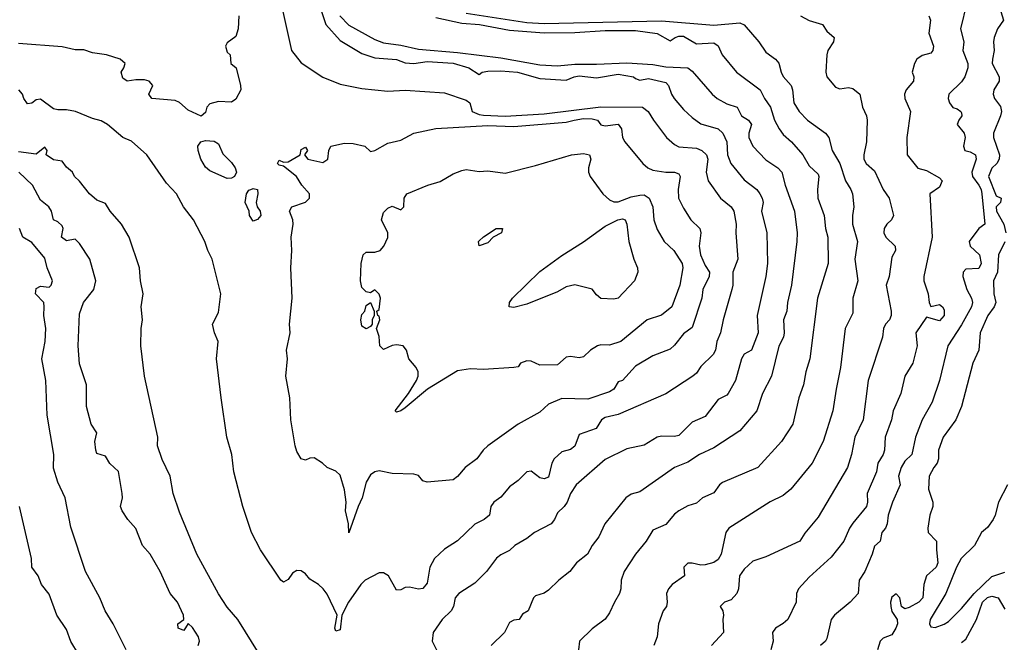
# Model space of a CAD drawing. Header units: metres. Extents: x -46681 to -43747, y -240911 to -237677.
# Tile 596 of 656: x -46072 to -45959, y -238704 to -238632. Entities that reach past the tile are written whole.
import ezdxf

# ---------------------------------------------------------------- set-up
doc = ezdxf.new("R2010")
doc.units = ezdxf.units.M
doc.layers.add('CONTOUR_INDEX', color=1, linetype='Continuous')
doc.layers.add('CONTOUR_INTER', color=3, linetype='Continuous')

msp = doc.modelspace()

# ---------------------------------------------------------------- linework, layer by layer
at = {"layer": 'CONTOUR_INDEX'}
for points, elevation in [([(-46046.76, -238631.52), (-46046.84, -238633.02), (-46047.1, -238633.88), (-46048.1, -238634.62), (-46048.31, -238635.02), (-46048.1, -238635.7), (-46047.75, -238636.02), (-46047.69, -238637.02), (-46047.05, -238637.52), (-46046.57, -238639.52), (-46046.52, -238640.02), (-46047.1, -238641.12), (-46047.6, -238641.47), (-46049.1, -238641.36), (-46050.1, -238641.66), (-46050.43, -238642.02), (-46050.6, -238642.64), (-46051.1, -238643.05), (-46052.6, -238642.37), (-46053.6, -238641.48), (-46054.1, -238641.27), (-46056.78, -238641.02), (-46057.1, -238640.52), (-46056.66, -238639.52), (-46057.08, -238639.02), (-46057.6, -238638.88), (-46058.6, -238638.88), (-46059.6, -238639.03), (-46060.1, -238638.68), (-46060.31, -238638.02), (-46059.99, -238637.52), (-46059.85, -238637.02), (-46060.43, -238636.52), (-46062, -238636.02), (-46063.6, -238635.78), (-46064.6, -238635.44), (-46065.6, -238635.43), (-46067.1, -238635.1), (-46072.1, -238634.71)], 115), ([(-46020.6, -238631.22), (-46013.6, -238632.27), (-46011.6, -238632.4), (-45998.1, -238632.08), (-45992.1, -238632.6), (-45989.1, -238632.33), (-45988.6, -238632.54), (-45986.91, -238634.52), (-45986.1, -238635.69), (-45984.98, -238636.52), (-45984.6, -238636.95), (-45984.36, -238638.02), (-45984.1, -238638.51), (-45983.19, -238639.52), (-45983.02, -238640.02), (-45982.89, -238641.52), (-45982.28, -238642.52), (-45981.31, -238643.52), (-45979.23, -238645.02), (-45978.86, -238645.52), (-45978.47, -238647.02), (-45977.58, -238648.52), (-45976.92, -238650.52), (-45976.32, -238651.52), (-45976.15, -238652.02), (-45975.96, -238653.52), (-45976.14, -238654.52), (-45976.12, -238655.52), (-45975.55, -238657.52), (-45975.88, -238659.52), (-45975.51, -238662.02), (-45976.11, -238664.02), (-45976.1, -238665.75), (-45976.99, -238667.52), (-45977.5, -238672.02), (-45978.03, -238674.52), (-45978.39, -238677.02), (-45979.5, -238680.52), (-45980.79, -238683.02), (-45983.24, -238686.02), (-45984.1, -238686.75), (-45985.6, -238687.49), (-45990.38, -238690.52), (-45990.7, -238691.02), (-45991.26, -238693.52), (-45991.6, -238694.13), (-45992.1, -238694.46), (-45993.1, -238694.72), (-45993.6, -238694.77), (-45994.6, -238694.53), (-45995.1, -238694.54), (-45995.56, -238695.02), (-45995.48, -238696.02), (-45996.88, -238697.02), (-45997.31, -238697.52), (-45997.55, -238698.02), (-45997.46, -238699.02), (-45997.55, -238699.52), (-45997.91, -238700.02), (-45998.45, -238701.52), (-45998.6, -238703.02), (-45999, -238704.02)], 110), ([(-46008.17, -238643.52), (-46007.1, -238643.34), (-46006.1, -238643.37), (-46005.48, -238643.52), (-46005.1, -238644.05), (-46004.6, -238644.17), (-46003.1, -238644), (-46002.7, -238644.52), (-46002.59, -238645.52), (-46002.35, -238646.02), (-46000.25, -238648.52), (-45999.68, -238649.02), (-45999.1, -238649.28), (-45997.6, -238649.51), (-45996.6, -238649.5), (-45996.1, -238649.71), (-45995.97, -238650.02), (-45996.18, -238651.52), (-45996.14, -238652.52), (-45995.6, -238653.68), (-45994.75, -238655.02), (-45993.69, -238656.02), (-45993.58, -238656.52), (-45993.77, -238658.02), (-45993.62, -238659.02), (-45993.1, -238660.26), (-45992.59, -238661.02), (-45992.62, -238661.52), (-45993.36, -238663.02), (-45993.46, -238664.02), (-45994.6, -238667.42), (-45995.6, -238668.13), (-45996.6, -238669.45), (-45997.1, -238669.9), (-45999.1, -238670.65), (-46001.1, -238671.87), (-46002.6, -238673.49), (-46003.1, -238673.66), (-46003.6, -238674.52), (-46004.1, -238674.82), (-46006.6, -238675.65), (-46009.6, -238675.58), (-46011.1, -238676.23), (-46012.1, -238677.14), (-46014.62, -238678.52), (-46018.1, -238681.02), (-46018.64, -238681.52), (-46019.38, -238682.52), (-46020.71, -238683.52), (-46021.6, -238684.56), (-46022.1, -238684.96), (-46025.1, -238685.23), (-46025.6, -238685.07), (-46026.1, -238684.46), (-46026.6, -238684.3), (-46029.1, -238684.2), (-46030.6, -238683.93), (-46031.1, -238684.02), (-46031.6, -238684.37), (-46032.1, -238685.21), (-46032.55, -238687.02), (-46033.04, -238688.02), (-46034.1, -238691.07), (-46034.15, -238690.02), (-46034.48, -238688.52), (-46034.4, -238687.52), (-46034.6, -238686.09), (-46035.1, -238684.4), (-46035.6, -238683.95), (-46036.6, -238683.54), (-46037.14, -238683.02), (-46038.1, -238682.43), (-46038.6, -238682.46), (-46039.1, -238682.68), (-46039.6, -238682.53), (-46040.1, -238681.67), (-46040.26, -238681.02), (-46040.78, -238678.02), (-46040.89, -238675.52), (-46041.35, -238673.02), (-46041.16, -238671.02), (-46041.28, -238670.02), (-46040.87, -238668.02), (-46040.93, -238667.02), (-46040.62, -238664.02), (-46040.77, -238660.52), (-46040.64, -238658.52), (-46040.74, -238657.02), (-46040.5, -238655.52), (-46040.54, -238655.02), (-46040.91, -238654.02), (-46040.65, -238653.52), (-46039.1, -238652.96), (-46038.62, -238652.52), (-46038.64, -238652.02), (-46039.5, -238651.02), (-46040.14, -238650.02), (-46041.6, -238648.81), (-46042.1, -238648.71), (-46042.31, -238648.52), (-46042.1, -238648.14), (-46041.6, -238648.36), (-46041.1, -238648.33), (-46039.69, -238647.52), (-46039.6, -238646.9), (-46039.1, -238646.63), (-46038.87, -238647.02), (-46039.2, -238647.52), (-46038.8, -238648.02), (-46037.1, -238648.39), (-46036.5, -238648.02), (-46036.39, -238647.02), (-46036.17, -238646.52), (-46034.6, -238646.19), (-46033.6, -238646.2), (-46032.24, -238646.52), (-46031.6, -238647.12), (-46031.1, -238647.04), (-46029.6, -238646.19), (-46028.1, -238645.83), (-46026.6, -238645.01), (-46024.1, -238644.47), (-46018.1, -238644.15), (-46015.1, -238644.26), (-46009.1, -238643.76), (-46008.17, -238643.52)], 115), ([(-46051.13, -238646.02), (-46050.6, -238645.87), (-46049.6, -238645.94), (-46049.1, -238646.27), (-46048.6, -238647.39), (-46047.6, -238648.39), (-46047.19, -238649.02), (-46047.01, -238649.52), (-46047.25, -238650.02), (-46047.6, -238650.22), (-46048.1, -238650.25), (-46050.1, -238649.38), (-46050.6, -238648.94), (-46051.13, -238648.02), (-46051.44, -238647.02), (-46051.48, -238646.52), (-46051.13, -238646.02)], 115), ([(-46045.37, -238651.52), (-46045.1, -238651.38), (-46044.6, -238651.52), (-46044.57, -238652.02), (-46044.78, -238653.02), (-46044.65, -238653.52), (-46044.29, -238654.02), (-46044.24, -238654.52), (-46044.6, -238654.97), (-46045.1, -238655.15), (-46045.53, -238654.52), (-46045.56, -238654.02), (-46046.04, -238653.02), (-46045.87, -238652.02), (-46045.6, -238651.6), (-46045.37, -238651.52)], 115), ([(-45958.3, -238685.52), (-45959.34, -238687.52), (-45959.71, -238689.02), (-45959.95, -238689.52), (-45960.6, -238690.42), (-45961.29, -238691.02), (-45962.08, -238692.52), (-45963.62, -238694.02), (-45964.15, -238695.02), (-45965.39, -238698.02), (-45967.18, -238701.02), (-45967.27, -238701.52), (-45967.1, -238701.86), (-45966.6, -238701.96), (-45965.6, -238701.58), (-45965.1, -238701.25), (-45963.6, -238699.78), (-45962.12, -238698.02), (-45960.1, -238696.07), (-45958.6, -238695.59)], 105), ([(-46065.21, -238705.02), (-46066.1, -238703.55), (-46066.6, -238702.18), (-46067.72, -238700.52), (-46068.6, -238698.11), (-46069.48, -238697.02), (-46069.86, -238696.02), (-46070.57, -238695.02), (-46070.62, -238694.02), (-46072, -238688.02)], 110)]:
    msp.add_lwpolyline(points, dxfattribs=dict(at, elevation=elevation))
at = {"layer": 'CONTOUR_INTER'}
for points, elevation in [([(-46037.6, -238629.99), (-46036.74, -238632.52), (-46035.1, -238634.34), (-46032.6, -238635.85), (-46031.1, -238636.35), (-46028.6, -238636.53), (-46027.6, -238636.91), (-46026.6, -238637.02), (-46025.1, -238636.76), (-46022.1, -238636.95), (-46020.3, -238637.52), (-46019.1, -238638.27), (-46018.74, -238638.02), (-46018.1, -238637.87), (-46016.6, -238637.86), (-46014.68, -238638.02), (-46012.1, -238638.73), (-46009.1, -238638.94), (-46008.17, -238638.52), (-46007.6, -238638.44), (-46005.6, -238638.66), (-46003.1, -238638.23), (-46001.32, -238638.52), (-46001.1, -238638.74), (-46000.6, -238638.91), (-45999.6, -238638.73), (-45997.6, -238639.18), (-45997.29, -238639.52), (-45996.97, -238640.52), (-45996.65, -238641.02), (-45995.6, -238642.3), (-45994.6, -238643.24), (-45993.6, -238643.96), (-45991.6, -238644.51), (-45991.06, -238645.02), (-45990.6, -238646.02), (-45990.53, -238647.52), (-45990.14, -238648.52), (-45988.6, -238650.4), (-45987.15, -238651.52), (-45986.78, -238652.02), (-45986.51, -238652.52), (-45986.43, -238653.02), (-45986.61, -238654.02), (-45986.01, -238656.52), (-45985.9, -238660.02), (-45986.09, -238661.52), (-45987.09, -238666.02), (-45986.97, -238668.02), (-45987.74, -238670.02), (-45988.6, -238670.49), (-45988.89, -238671.02), (-45989.61, -238673.52), (-45990.44, -238675.02), (-45990.6, -238675.21), (-45991.6, -238675.69), (-45993.1, -238677.66), (-45994.6, -238678.32), (-45996.1, -238679.84), (-45996.6, -238679.94), (-45998.1, -238679.92), (-45998.6, -238680.05), (-46000.1, -238680.94), (-46002.1, -238681.39), (-46004.6, -238682.59), (-46007.95, -238685.52), (-46008.59, -238686.52), (-46008.96, -238687.52), (-46009.3, -238688.02), (-46010.1, -238688.73), (-46010.41, -238689.52), (-46010.8, -238690.02), (-46012.74, -238691.02), (-46013.6, -238691.71), (-46015.01, -238692.52), (-46015.6, -238693.1), (-46016.6, -238693.59), (-46017.1, -238693.97), (-46018.27, -238695.52), (-46019.6, -238696.84), (-46021.44, -238698.02), (-46021.87, -238698.52), (-46022.06, -238699.52), (-46022.32, -238700.02), (-46023.35, -238701.02), (-46024.41, -238702.52), (-46024.49, -238703.52), (-46024.02, -238704.52)], 113), ([(-45962.99, -238630.02), (-45963.7, -238633.02), (-45963.33, -238634.52), (-45963.42, -238635.52), (-45962.85, -238637.02), (-45962.84, -238637.52), (-45963.2, -238638.52), (-45963.6, -238639.11), (-45965.03, -238640.52), (-45965.12, -238641.02), (-45964.98, -238641.52), (-45964.6, -238642.06), (-45964.1, -238642.24), (-45963.67, -238642.52), (-45963.6, -238642.7), (-45963.53, -238643.02), (-45963.91, -238643.52), (-45964.07, -238644.02), (-45963.28, -238645.02), (-45963.16, -238645.52), (-45963.35, -238646.52), (-45963.19, -238647.02), (-45962.6, -238647.17), (-45961.99, -238647.52), (-45961.88, -238648.02), (-45962.4, -238649.52), (-45962.33, -238650.02), (-45961.6, -238651.02), (-45961.34, -238651.52), (-45961.26, -238652.02), (-45960.9, -238655.52), (-45961.6, -238656.02), (-45962.69, -238657.52), (-45962.57, -238658.02), (-45961.5, -238659.02), (-45961.34, -238660.02), (-45961.6, -238660.63), (-45963.1, -238660.68), (-45963.38, -238661.02), (-45963.43, -238661.52), (-45962.99, -238663.02), (-45962.43, -238664.02), (-45962.32, -238664.52), (-45962.45, -238665.02), (-45963.6, -238667.11), (-45965.15, -238669.52), (-45966.11, -238673.52), (-45966.95, -238676.02), (-45968.1, -238678.02), (-45968.87, -238680.02), (-45969.31, -238682.02), (-45970.1, -238682.8), (-45970.54, -238683.52), (-45970.82, -238684.52), (-45970.63, -238685.52), (-45971.54, -238687.52), (-45972.02, -238689.02), (-45972.14, -238690.02), (-45972.33, -238690.52), (-45972.74, -238691.02), (-45972.93, -238692.02), (-45973.6, -238692.59), (-45973.85, -238693.52), (-45974.71, -238695.52), (-45975.35, -238696.52), (-45975.49, -238698.02), (-45976.39, -238699.02), (-45978.22, -238700.52), (-45978.58, -238701.02), (-45979.1, -238703.22), (-45979.22, -238703.52), (-45979.8, -238704.02)], 107), ([(-45959.22, -238630.52), (-45958.77, -238632.02), (-45959.43, -238633.02), (-45959.81, -238634.02), (-45959.9, -238634.52), (-45959.82, -238635.52), (-45960.03, -238636.52), (-45960.04, -238637.02), (-45959.26, -238638.52), (-45959.27, -238639.02), (-45959.85, -238640.02), (-45959.95, -238640.52), (-45959.8, -238641.02), (-45959.1, -238641.97), (-45959, -238642.52), (-45959.09, -238643.02), (-45959.92, -238645.02), (-45959.89, -238645.52), (-45959.22, -238647.52), (-45959.25, -238648.02), (-45959.51, -238648.52), (-45960.1, -238649.04), (-45960.46, -238650.02), (-45959.6, -238652.26), (-45959.04, -238652.52), (-45959.11, -238653.02), (-45959.59, -238653.52), (-45959.55, -238654.02), (-45958.71, -238655.52), (-45958.48, -238656.52)], 106), ([(-46041.71, -238631.02), (-46040.71, -238635.52), (-46039.6, -238636.92), (-46037.1, -238638.59), (-46035.1, -238639.37), (-46032.6, -238639.87), (-46029.6, -238640.2), (-46027.6, -238640.08), (-46023.1, -238640.37), (-46020.6, -238641.22), (-46020.18, -238641.52), (-46019.89, -238642.52), (-46019.1, -238642.88), (-46018.6, -238642.97), (-46016.1, -238643.07), (-46011.6, -238642.8), (-46005.1, -238642), (-46000.29, -238642.02), (-45999.63, -238642.52), (-45999.05, -238643.52), (-45997.54, -238645.52), (-45996.6, -238646.35), (-45996.1, -238646.61), (-45994.1, -238646.75), (-45993.48, -238647.02), (-45992.94, -238647.52), (-45992.8, -238648.02), (-45992.97, -238649.52), (-45992.73, -238650.52), (-45991.33, -238652.52), (-45990.09, -238653.52), (-45989.77, -238654.02), (-45989.52, -238655.52), (-45989.57, -238656.52), (-45989.34, -238659.52), (-45989.91, -238661.02), (-45989.89, -238662.52), (-45990.02, -238663.02), (-45991.02, -238666.52), (-45991.33, -238668.02), (-45991.74, -238669.02), (-45991.9, -238670.02), (-45992.16, -238670.52), (-45993.6, -238671.9), (-45994.1, -238672.65), (-45994.51, -238673.02), (-45997.6, -238675.05), (-46003.1, -238677.41), (-46004.6, -238677.77), (-46005.03, -238678.02), (-46005.65, -238679.02), (-46007.6, -238679.71), (-46008.1, -238681.07), (-46008.6, -238681.45), (-46009.6, -238681.74), (-46010.45, -238682.52), (-46010.74, -238683.02), (-46011.1, -238684.63), (-46011.6, -238684.84), (-46012.1, -238684.73), (-46013.1, -238683.94), (-46013.6, -238684.04), (-46014.6, -238685.04), (-46015.6, -238685.75), (-46016.6, -238686.95), (-46017.42, -238687.52), (-46017.77, -238688.02), (-46017.92, -238689.02), (-46018.53, -238689.52), (-46019.6, -238690.07), (-46021.6, -238691.99), (-46023.1, -238692.92), (-46024.24, -238694.02), (-46024.79, -238695.02), (-46025.1, -238696.85), (-46025.6, -238697.47), (-46026.1, -238697.55), (-46027.1, -238697.3), (-46027.6, -238697.33), (-46028.1, -238697.6), (-46028.6, -238697.65), (-46029.55, -238696.02), (-46030.1, -238695.65), (-46030.6, -238695.67), (-46032.22, -238696.52), (-46032.73, -238697.02), (-46034.14, -238699.02), (-46034.89, -238700.52), (-46035.1, -238702.22), (-46035.6, -238702.39), (-46035.7, -238702.02), (-46035.45, -238700.52), (-46036.6, -238698.11), (-46037.07, -238697.52), (-46037.6, -238697.01), (-46038.6, -238696.37), (-46039.1, -238695.77), (-46039.6, -238695.44), (-46040.1, -238695.39), (-46040.6, -238695.69), (-46041.1, -238696.43), (-46041.6, -238696.75), (-46041.92, -238696.52), (-46044.28, -238693.02), (-46045.32, -238691.02), (-46046.28, -238688.02), (-46047.32, -238684.02), (-46047.55, -238682.02), (-46048.14, -238680.02), (-46048.8, -238675.52), (-46049.33, -238671.02), (-46049.14, -238669.02), (-46049.57, -238668.02), (-46049.79, -238667.02), (-46049.1, -238665.69), (-46048.84, -238663.52), (-46049.82, -238659.52), (-46050.33, -238658.52), (-46050.67, -238657.52), (-46051.98, -238655.02), (-46053.14, -238653.52), (-46053.95, -238652.02), (-46055.1, -238650.79), (-46057.36, -238647.52), (-46059.1, -238645.96), (-46060.1, -238645.51), (-46061.89, -238644.02), (-46062.6, -238643.59), (-46063.6, -238643.34), (-46065.56, -238642.52), (-46066.6, -238642.33), (-46067.6, -238642.35), (-46068.1, -238642.21), (-46069.6, -238641.11), (-46070.1, -238641.18), (-46070.6, -238641.58), (-46071.1, -238641.65), (-46071.51, -238641.02), (-46071.65, -238640.52), (-46072.08, -238640.02)], 114), ([(-46035.12, -238631.52), (-46034.1, -238632.6), (-46031.1, -238634.25), (-46030.1, -238634.61), (-46028.1, -238634.89), (-46026.1, -238635.35), (-46021.6, -238635.74), (-46016.6, -238636.36), (-46012.1, -238637.14), (-46010.1, -238637.28), (-46008.1, -238637.07), (-46005.6, -238637.09), (-46002.1, -238636.92), (-45999.1, -238637.13), (-45997.6, -238637.4), (-45995.1, -238637.52), (-45994.6, -238637.88), (-45992.28, -238640.52), (-45991.71, -238641.02), (-45990.6, -238641.66), (-45989.4, -238642.02), (-45988.9, -238643.02), (-45988.09, -238643.52), (-45987.75, -238644.02), (-45988.05, -238645.02), (-45988.06, -238645.52), (-45987.61, -238646.52), (-45986.1, -238648.09), (-45984.74, -238649.02), (-45984.27, -238649.52), (-45983.9, -238651.02), (-45982.8, -238654.02), (-45982.51, -238656.52), (-45982.53, -238657.52), (-45983.17, -238662.52), (-45983.62, -238664.52), (-45983.68, -238665.52), (-45984.06, -238666.52), (-45983.98, -238668.02), (-45984.07, -238668.52), (-45984.6, -238669.54), (-45985.47, -238673.02), (-45986.48, -238675.02), (-45987.16, -238677.02), (-45989.1, -238679.3), (-45992.1, -238681.26), (-45993.73, -238682.02), (-45995.1, -238682.9), (-45996.63, -238683.52), (-46000.6, -238686.34), (-46001.6, -238686.6), (-46002.22, -238687.02), (-46004.65, -238690.02), (-46005.33, -238691.52), (-46006.1, -238692.52), (-46006.63, -238693.52), (-46007.88, -238694.52), (-46008.65, -238695.52), (-46009.93, -238696.52), (-46011.1, -238697.66), (-46011.6, -238698), (-46012.6, -238698.31), (-46012.86, -238698.52), (-46013.46, -238700.02), (-46014.1, -238700.43), (-46014.51, -238701.02), (-46015.1, -238701.12), (-46015.6, -238701.37), (-46016.19, -238702.52), (-46017.71, -238704.02)], 112), ([(-46024.1, -238631.72), (-46021.1, -238632.34), (-46019.05, -238632.52), (-46015.6, -238633.18), (-46011.6, -238633.49), (-46008.1, -238633.43), (-46004.6, -238633.19), (-46001.1, -238633.21), (-45998.6, -238633.53), (-45997.1, -238634.39), (-45996.56, -238634.02), (-45996.1, -238633.86), (-45995.6, -238633.86), (-45994.1, -238634.74), (-45992.1, -238634.62), (-45991.6, -238634.97), (-45991.12, -238636.02), (-45989.49, -238638.02), (-45986.76, -238640.02), (-45986.25, -238641.02), (-45985.55, -238642.02), (-45985.11, -238643.52), (-45984.57, -238644.52), (-45984.1, -238645.17), (-45983.16, -238646.02), (-45981.83, -238647.52), (-45981.1, -238648.79), (-45980.1, -238649.76), (-45980, -238650.02), (-45980.17, -238651.52), (-45980.11, -238652.52), (-45979.38, -238654.52), (-45979.22, -238656.02), (-45978.97, -238657.02), (-45978.92, -238660.02), (-45980.15, -238664.02), (-45981.06, -238671.02), (-45981.51, -238672.52), (-45981.76, -238674.02), (-45982.32, -238675.52), (-45983, -238678.52), (-45984.29, -238680.52), (-45987.01, -238683.52), (-45991.1, -238685.26), (-45991.43, -238685.52), (-45992.1, -238686.45), (-45993.4, -238687.02), (-45994.1, -238687.64), (-45995.1, -238687.96), (-45996.1, -238688.51), (-45996.6, -238688.91), (-45997.6, -238690.08), (-45999.1, -238690.73), (-45999.86, -238692.02), (-46001.09, -238693.52), (-46002.42, -238695.52), (-46002.76, -238696.52), (-46002.78, -238697.52), (-46002.93, -238698.02), (-46003.54, -238699.02), (-46004.1, -238700.27), (-46004.6, -238700.99), (-46006.1, -238702.09), (-46007.57, -238703.52), (-46007.66, -238704.52)], 111), ([(-45982.1, -238631.53), (-45981.1, -238632.07), (-45979.6, -238632.51), (-45979.1, -238633.28), (-45978.25, -238634.02), (-45978.31, -238634.52), (-45978.96, -238635.52), (-45979.1, -238636.02), (-45979.19, -238638.02), (-45979.1, -238638.52), (-45978.1, -238639.73), (-45977.6, -238639.93), (-45976.6, -238639.76), (-45976.1, -238639.88), (-45975.29, -238640.52), (-45974.98, -238642.02), (-45974.53, -238643.02), (-45974.44, -238643.52), (-45974.51, -238646.02), (-45974.84, -238647.52), (-45974.82, -238648.02), (-45974.56, -238648.52), (-45973.6, -238649.38), (-45972.62, -238651.52), (-45971.93, -238652.52), (-45971.41, -238654.52), (-45971.63, -238655.02), (-45972.19, -238655.52), (-45972.5, -238656.02), (-45972.51, -238656.52), (-45972.29, -238657.02), (-45971.23, -238658.02), (-45971.2, -238658.52), (-45971.6, -238659.31), (-45971.9, -238661.52), (-45972.25, -238662.52), (-45971.67, -238665.52), (-45971.69, -238666.02), (-45971.87, -238666.52), (-45972.34, -238667.02), (-45972.57, -238667.52), (-45972.67, -238668.52), (-45974.34, -238673.52), (-45974.9, -238678.02), (-45975.85, -238680.02), (-45976.24, -238682.02), (-45976.72, -238683.52), (-45980.1, -238689.24), (-45981.6, -238691.08), (-45982.19, -238692.02), (-45986.1, -238693.83), (-45987.6, -238694.33), (-45988.6, -238695.24), (-45989.12, -238696.02), (-45989.26, -238697.52), (-45989.44, -238698.02), (-45990.1, -238698.78), (-45990.87, -238699.02), (-45991.35, -238699.52), (-45991.07, -238700.02), (-45990.97, -238700.52), (-45991.06, -238701.02), (-45990.97, -238702.52), (-45992.36, -238704.02)], 109), ([(-45967.34, -238631.52), (-45967.14, -238632.02), (-45967.35, -238633.52), (-45966.8, -238635.02), (-45966.9, -238635.52), (-45967.1, -238635.81), (-45968.1, -238636.07), (-45968.73, -238636.52), (-45969.01, -238637.02), (-45969.25, -238638.02), (-45969.08, -238638.52), (-45969.12, -238639.02), (-45969.97, -238640.02), (-45970.15, -238640.52), (-45970.11, -238641.02), (-45969.44, -238642.52), (-45969.89, -238645.52), (-45969.83, -238647.52), (-45968.6, -238649.06), (-45967.6, -238649.31), (-45966.1, -238650.17), (-45965.82, -238650.52), (-45966.1, -238651.24), (-45967.25, -238652.02), (-45966.95, -238657.02), (-45967.93, -238661.52), (-45967.91, -238662.02), (-45967.44, -238663.52), (-45967.31, -238664.52), (-45967.1, -238664.98), (-45966.1, -238664.75), (-45965.77, -238665.02), (-45965.6, -238665.38), (-45965.58, -238666.02), (-45966.1, -238666.62), (-45967.6, -238666.22), (-45968.84, -238668.02), (-45968.7, -238669.52), (-45969.2, -238671.52), (-45970.09, -238673.02), (-45970.57, -238675.02), (-45971.46, -238677.02), (-45971.63, -238678.02), (-45972.38, -238680.02), (-45972.43, -238681.52), (-45972.6, -238682.03), (-45973.21, -238683.02), (-45973.38, -238684.02), (-45974.43, -238686.52), (-45974.39, -238687.52), (-45974.53, -238688.02), (-45976.1, -238689.92), (-45976.48, -238690.52), (-45977.12, -238692.02), (-45978.6, -238693.87), (-45981.1, -238696.16), (-45982.34, -238697.52), (-45982.58, -238698.02), (-45982.62, -238699.02), (-45983.58, -238701.02), (-45984.1, -238701.49), (-45985, -238702.02), (-45985.34, -238702.52), (-45985.26, -238703.52), (-45985.52, -238704.52)], 108), ([(-46042.83, -238707.52), (-46046.89, -238701.02), (-46048.1, -238699.62), (-46049.1, -238698.07), (-46051.58, -238693.52), (-46053.6, -238688.68), (-46054.33, -238686.52), (-46054.67, -238684.52), (-46055.6, -238682.62), (-46056.11, -238681.02), (-46056.07, -238680.02), (-46057.6, -238673.02), (-46058.02, -238669.52), (-46058, -238667.52), (-46057.83, -238666.52), (-46057.99, -238665.02), (-46057.77, -238663.52), (-46058.07, -238662.02), (-46058.18, -238660.52), (-46059.38, -238657.02), (-46060.27, -238655.52), (-46061.57, -238654.02), (-46062.1, -238653.14), (-46063.1, -238652.74), (-46063.93, -238652.02), (-46065.1, -238650.56), (-46065.68, -238650.02), (-46065.91, -238649.52), (-46066.6, -238648.93), (-46067.1, -238648.26), (-46068.1, -238648.08), (-46068.92, -238647.52), (-46068.83, -238647.02), (-46069.1, -238646.64), (-46070.1, -238647.44), (-46072.1, -238647.16)], 113), ([(-46008.48, -238647.52), (-46007.1, -238647.36), (-46006.39, -238647.52), (-46006.26, -238648.02), (-46006.53, -238649.02), (-46006.51, -238649.52), (-46006.33, -238650.02), (-46004.86, -238652.02), (-46004.1, -238652.72), (-46003.6, -238652.92), (-46003.1, -238652.93), (-46001.6, -238652.37), (-46000.6, -238652.16), (-46000.1, -238652.14), (-45999.55, -238652.52), (-45999.12, -238653.52), (-45998.99, -238655.02), (-45998.6, -238656.11), (-45997.79, -238657.52), (-45996.7, -238658.52), (-45995.72, -238660.02), (-45995.64, -238660.52), (-45995.99, -238662.52), (-45996.92, -238665.02), (-45998.1, -238665.97), (-45999.75, -238666.52), (-46002.8, -238669.02), (-46004.1, -238669.43), (-46005.1, -238669.39), (-46005.49, -238669.52), (-46006.3, -238670.02), (-46007.1, -238670.77), (-46007.6, -238670.89), (-46008.6, -238670.74), (-46009.1, -238670.83), (-46010.1, -238671.69), (-46012.1, -238671.74), (-46013.1, -238671.28), (-46013.6, -238671.24), (-46014.33, -238671.52), (-46014.6, -238671.92), (-46015.1, -238672.02), (-46018.6, -238672.26), (-46020.1, -238672.16), (-46021.6, -238672.4), (-46025.05, -238674.52), (-46027.6, -238676.65), (-46028.1, -238677.01), (-46028.6, -238677.17), (-46028.76, -238677.02), (-46027.23, -238675.02), (-46026.33, -238673.52), (-46026.11, -238673.02), (-46026.13, -238672.52), (-46026.36, -238672.02), (-46027.19, -238671.02), (-46027.47, -238670.02), (-46027.84, -238669.52), (-46028.6, -238669.41), (-46029.1, -238669.49), (-46030.1, -238669.94), (-46030.53, -238669.52), (-46030.6, -238668.46), (-46030.9, -238667.52), (-46030.52, -238666.52), (-46030.6, -238666.09), (-46030.77, -238666.02), (-46030.89, -238665.52), (-46030.6, -238665.34), (-46030.45, -238664.02), (-46030.6, -238663.55), (-46031.1, -238663.08), (-46031.6, -238663.43), (-46032.1, -238663.29), (-46032.6, -238662.8), (-46032.74, -238662.02), (-46032.69, -238660.02), (-46032.45, -238659.02), (-46032.1, -238658.74), (-46031.1, -238658.73), (-46030.5, -238658.52), (-46030.07, -238658.02), (-46029.6, -238657.03), (-46029.62, -238656.52), (-46030.33, -238655.02), (-46030.1, -238654.15), (-46029.6, -238653.67), (-46029.1, -238653.45), (-46028.1, -238653.84), (-46027.76, -238653.52), (-46027.73, -238652.52), (-46027.43, -238652.02), (-46025.02, -238651.02), (-46023.6, -238650.61), (-46022.1, -238649.72), (-46021.1, -238649.31), (-46020.6, -238649.22), (-46019.1, -238649.43), (-46018.1, -238649.37), (-46016.1, -238649.62), (-46012.6, -238648.74), (-46008.48, -238647.52)], 116), ([(-46051.43, -238704.02), (-46051.27, -238703.52), (-46051.41, -238703.02), (-46052.1, -238701.94), (-46052.6, -238701.5), (-46053.1, -238702.31), (-46053.73, -238702.02), (-46053.78, -238701.52), (-46053.08, -238701.02), (-46053.13, -238700.52), (-46053.57, -238699.52), (-46053.83, -238699.02), (-46054.66, -238698.02), (-46055.8, -238695.52), (-46056.98, -238693.52), (-46057.84, -238692.52), (-46058.6, -238690.55), (-46059.53, -238689.52), (-46060.19, -238688.52), (-46060.37, -238688.02), (-46060.15, -238687.02), (-46060.19, -238686.52), (-46060.6, -238684), (-46061.6, -238683.06), (-46062.1, -238682.22), (-46063.1, -238681.92), (-46063.22, -238681.52), (-46063.33, -238680.52), (-46063.1, -238679.52), (-46063.75, -238678.52), (-46064.28, -238676.52), (-46064.28, -238674.02), (-46065.1, -238671.6), (-46065.26, -238669.52), (-46065.1, -238665.83), (-46064.62, -238664.52), (-46063.43, -238663.02), (-46063.2, -238662.02), (-46063.89, -238659.52), (-46065.1, -238657.73), (-46065.6, -238657.22), (-46066.6, -238657.41), (-46067.18, -238657.02), (-46066.96, -238656.02), (-46067.1, -238655.71), (-46067.6, -238655.22), (-46068.1, -238655.02), (-46068.33, -238654.02), (-46068.64, -238653.52), (-46069.6, -238652.73), (-46070.52, -238651.02), (-46072.08, -238649.52)], 112), ([(-46003.15, -238655.02), (-46002.6, -238654.88), (-46002.28, -238655.02), (-46002.11, -238655.52), (-46001.88, -238657.52), (-46001.31, -238659.52), (-46000.87, -238660.52), (-46000.83, -238661.02), (-46001.21, -238662.02), (-46003.1, -238664.01), (-46003.6, -238664.14), (-46005.1, -238664.05), (-46005.6, -238663.66), (-46006.1, -238662.99), (-46008.1, -238662.49), (-46009.1, -238662.72), (-46010.1, -238663.28), (-46013.6, -238664.72), (-46015.1, -238665.09), (-46015.65, -238665.02), (-46015.6, -238664.52), (-46015.28, -238664.02), (-46012.1, -238660.96), (-46009.6, -238659.11), (-46007.1, -238657.54), (-46004.6, -238655.75), (-46003.15, -238655.02)], 117), ([(-46059.72, -238704.52), (-46061.21, -238701.52), (-46062.15, -238700.02), (-46062.76, -238698.52), (-46064.4, -238695.52), (-46066.1, -238690.39), (-46066.75, -238687.02), (-46067.6, -238685.22), (-46068.1, -238683.59), (-46068.04, -238682.02), (-46068.8, -238677.52), (-46068.97, -238673.52), (-46069.42, -238671.02), (-46069.05, -238669.02), (-46068.99, -238667.52), (-46069.22, -238666.02), (-46069.15, -238665.02), (-46069.21, -238664.52), (-46070.17, -238663.52), (-46070.1, -238662.91), (-46069.6, -238662.64), (-46068.6, -238662.75), (-46068.35, -238662.52), (-46068.22, -238662.02), (-46068.81, -238660.52), (-46069.1, -238659.41), (-46070.6, -238657.61), (-46071.62, -238657.02), (-46071.99, -238656.02)], 111), ([(-46017.16, -238656.02), (-46016.42, -238656.02), (-46016.52, -238656.52), (-46017.47, -238657.02), (-46018.1, -238657.66), (-46019.1, -238657.99), (-46019.18, -238657.52), (-46019.1, -238657.42), (-46018.6, -238656.95), (-46017.16, -238656.02)], 117), ([(-45958.6, -238657.54), (-45959.31, -238659.02), (-45959.45, -238661.02), (-45959.9, -238662.02), (-45959.86, -238663.52), (-45959.65, -238664.52), (-45959.83, -238665.02), (-45960.57, -238666.02), (-45961.45, -238668.02), (-45961.6, -238670.02), (-45962.29, -238671.52), (-45963.59, -238676.52), (-45964.23, -238678.02), (-45965.68, -238680.02), (-45966.24, -238681.52), (-45966.22, -238682.52), (-45966.37, -238683.02), (-45966.78, -238683.52), (-45967.29, -238684.52), (-45967.4, -238686.02), (-45966.87, -238687.52), (-45966.88, -238688.02), (-45967.22, -238689.02), (-45967.45, -238690.52), (-45967.42, -238691.02), (-45966.45, -238692.02), (-45966.48, -238693.02), (-45966.32, -238694.52), (-45966.51, -238695.02), (-45967.61, -238696.02), (-45967.92, -238697.02), (-45968.03, -238698.52), (-45968.48, -238699.02), (-45969.6, -238699.64), (-45970.1, -238699.79), (-45970.48, -238699.52), (-45970.7, -238698.52), (-45971.1, -238698.09), (-45971.6, -238698.46), (-45971.75, -238699.02), (-45971.73, -238699.52), (-45971.6, -238700.12), (-45971, -238701.02), (-45970.95, -238701.52), (-45971.13, -238702.02), (-45971.6, -238702.78), (-45972.6, -238703.19), (-45972.94, -238703.52), (-45973.24, -238704.52)], 106), ([(-46031.62, -238664.52), (-46031.18, -238665.52), (-46031.19, -238666.02), (-46031.4, -238666.52), (-46031.42, -238667.02), (-46031.6, -238667.3), (-46032.1, -238667.57), (-46032.6, -238667.25), (-46032.72, -238666.52), (-46032.6, -238665.91), (-46032.24, -238665.52), (-46032.1, -238664.87), (-46031.62, -238664.52)], 116), ([(-45963.6, -238703.69), (-45963.1, -238703.31), (-45961.85, -238701.02), (-45961.17, -238699.02), (-45960.6, -238698.49), (-45960.1, -238698.35), (-45959.35, -238698.52), (-45958.6, -238699.84)], 106)]:
    msp.add_lwpolyline(points, dxfattribs=dict(at, elevation=elevation))

doc.saveas('drawing.dxf')
